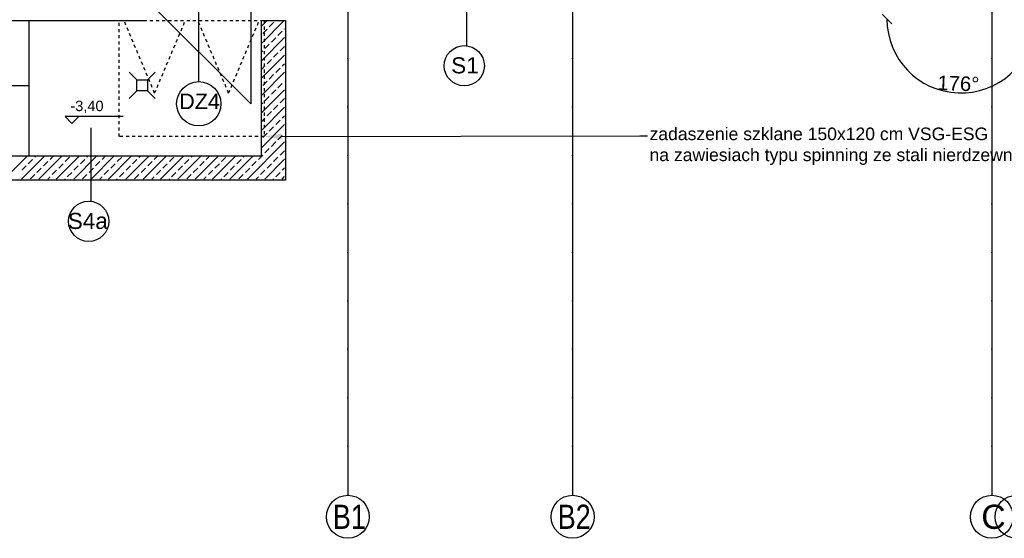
# Model space of a CAD drawing. Header units: millimetres. Extents: x -7023 to 53801, y 9849 to 33561.
# Tile 275 of 537: x 6790 to 7809, y 28541 to 29077. Entities that reach past the tile are written whole.
import ezdxf

# ---------------------------------------------------------------- set-up
doc = ezdxf.new("R2010")
doc.units = ezdxf.units.MM
doc.linetypes.add('Dash', pattern=[6.35, 3.175, -3.175])
doc.linetypes.add('DASHDOTX2', pattern=[2, 1, -0.5, 0, -0.5])
doc.layers.get('0').update_dxf_attribs({"lineweight": 9})
doc.layers.add('.IE_podklad', color=252, linetype='Continuous')
doc.layers.add('PROJEKT osie', color=251, linetype='DASHDOTX2', lineweight=9)
doc.styles.add('Opisowy', font='arial.ttf')
doc.styles.get("Standard").update_dxf_attribs({"font": 'arial.ttf'})

# ---------------------------------------------------------------- blocks, each defined once
blk = doc.blocks.new('OSIE DOMKU')
at = {"layer": 'PROJEKT osie', "ltscale": 25}
for p, q in [((-32119.5, 6227), (-32119.5, 4134.8)), ((-31887, 6227), (-31887, 4134.8)), ((-31453.5, 6227), (-31453.5, 4134.8))]:
    blk.add_line(p, q, dxfattribs=at)
at = {"layer": 'PROJEKT osie', "linetype": 'Continuous'}
for centre in [(-32119.5, 4112.6), (-31887, 4112.6), (-31453.5, 4112.6), (-31428, 4112.6)]:
    blk.add_circle(centre, 22.2, dxfattribs=at)
at = {"layer": 'PROJEKT osie', "char_height": 25, "width": 492.116, "attachment_point": 1}
for s, insert in [('{\\W0.8;B1}', (-32135, 4125.1)), ('{\\W0.8;B2}', (-31902.5, 4125.1)), ('C', (-31464.4, 4125.1))]:
    blk.add_mtext(s, dxfattribs=dict(at, insert=insert))
blk = doc.blocks.new('_Oblique')
at = {"color": 0, "linetype": 'ByBlock', "lineweight": -2}
blk.add_line((-0.5, -0.5), (0.5, 0.5), dxfattribs=at)

msp = doc.modelspace()

# ---------------------------------------------------------------- linework, layer by layer
at = {"layer": '.IE_podklad', "ltscale": 25}
for p, q in [((7129.6, 30677.8), (7129.6, 28585.6)), ((7362.1, 30677.8), (7362.1, 28585.6)), ((7795.6, 30677.8), (7795.6, 28585.6))]:
    msp.add_line(p, q, dxfattribs=at)
at = {"layer": '.IE_podklad'}
for p, q in [((7252.3, 29159.4), (7252.3, 29050.4)), ((6975.4, 29013.2), (6975.4, 29141.6)), ((6921.6, 29097.9), (7029.2, 28990.3)), ((7029.2, 29097.9), (7029.2, 28990.3)), ((6746.2, 29076.4), (6918.1, 29076.4)), ((6800.2, 28936.4), (6800.2, 29076.4)), ((7040.2, 29070.6), (7046, 29076.4)), ((7040.2, 29052.6), (7063.9, 29076.4)), ((7040.2, 28936.4), (7040.2, 29076.4)), ((7040.2, 29076.4), (7065.2, 29076.4)), ((7048.3, 29069.8), (7052.8, 29074.3)), ((7065.2, 29076.4), (7065.2, 28911.4)), ((7041.6, 29063.1), (7046.1, 29067.5)), ((7057.3, 29060.8), (7061.8, 29065.3)), ((7064.1, 29067.5), (7064.2, 29067.7)), ((7040.2, 29034.7), (7064.2, 29058.7)), ((7043.9, 29047.3), (7048.3, 29051.8)), ((7050.6, 29054.1), (7055.1, 29058.6)), ((7040.2, 29043.7), (7041.6, 29045.1)), ((7052.8, 29038.4), (7057.3, 29042.8)), ((7059.6, 29045.1), (7064.1, 29049.6)), ((7040.2, 29016.7), (7064.2, 29040.7)), ((7046.1, 29031.6), (7050.6, 29036.1)), ((7061.8, 29029.4), (7064.2, 29031.7)), ((7040.2, 29025.7), (7043.9, 29029.4)), ((7040.2, 28998.8), (7064.2, 29022.8)), ((7055.1, 29022.6), (7059.6, 29027.1)), ((7041.6, 29009.2), (7046.1, 29013.7)), ((7048.3, 29015.9), (7052.8, 29020.4)), ((7057.3, 29006.9), (7061.8, 29011.4)), ((7064.1, 29013.7), (7064.2, 29013.8)), ((6800.2, 29008.7), (6530.2, 29008.7)), ((7040.2, 28980.8), (7064.2, 29004.8)), ((7050.6, 29000.2), (7055.1, 29004.7)), ((7040.2, 28989.8), (7041.6, 28991.2)), ((7043.9, 28993.5), (7048.3, 28997.9)), ((7059.6, 28991.2), (7064.1, 28995.7)), ((7040.2, 28962.8), (7064.2, 28986.8)), ((7046.1, 28977.7), (7050.6, 28982.2)), ((7052.8, 28984.5), (7057.3, 28989)), ((6897.4, 28977), (6837.1, 28977)), ((6837.1, 28977), (6844.2, 28969.9)), ((6844.2, 28969.9), (6851.3, 28977)), ((7040.2, 28971.8), (7043.9, 28975.5)), ((7055.1, 28968.8), (7059.6, 28973.2)), ((7061.8, 28975.5), (7064.2, 28977.9)), ((6863.9, 28965.5), (6863.9, 28889.6)), ((7040.2, 28944.9), (7064.2, 28968.9)), ((7041.6, 28955.3), (7046.1, 28959.8)), ((7048.3, 28962), (7052.8, 28966.5)), ((7064.1, 28959.8), (7064.2, 28959.9)), ((7025.7, 28912.4), (7064.2, 28950.9)), ((7050.6, 28946.3), (7055.1, 28950.8)), ((7057.3, 28953), (7061.8, 28957.5)), ((7043.9, 28939.6), (7048.3, 28944.1)), ((7059.6, 28937.3), (7064.1, 28941.8)), ((6527.2, 28936.4), (7040.2, 28936.4)), ((6774.3, 28912.4), (6798.3, 28936.4)), ((6792.2, 28912.4), (6816.2, 28936.4)), ((6799.1, 28928.3), (6803.6, 28932.8)), ((6805.9, 28935.1), (6807.2, 28936.4)), ((6810.2, 28912.4), (6834.2, 28936.4)), ((6814.9, 28926.1), (6819.3, 28930.6)), ((6821.6, 28932.8), (6825.2, 28936.4)), ((6828.1, 28912.4), (6852.1, 28936.4)), ((6837.3, 28930.6), (6841.8, 28935.1)), ((6846.1, 28912.4), (6870.1, 28936.4)), ((6853, 28928.3), (6857.5, 28932.8)), ((6859.8, 28935.1), (6861.1, 28936.4)), ((6864.1, 28912.4), (6888.1, 28936.4)), ((6868.7, 28926.1), (6873.2, 28930.6)), ((6875.5, 28932.8), (6879.1, 28936.4)), ((6882, 28912.4), (6906, 28936.4)), ((6891.2, 28930.6), (6895.7, 28935.1)), ((6900, 28912.4), (6924, 28936.4)), ((6906.9, 28928.3), (6911.4, 28932.8)), ((6913.6, 28935.1), (6915, 28936.4)), ((6917.9, 28912.4), (6941.9, 28936.4)), ((6922.6, 28926.1), (6927.1, 28930.6)), ((6929.4, 28932.8), (6933, 28936.4)), ((6935.9, 28912.4), (6959.9, 28936.4)), ((6945.1, 28930.6), (6949.6, 28935.1)), ((6953.9, 28912.4), (6977.9, 28936.4)), ((6960.8, 28928.3), (6965.3, 28932.8)), ((6967.5, 28935.1), (6968.9, 28936.4)), ((6971.8, 28912.4), (6995.8, 28936.4)), ((6976.5, 28926.1), (6981, 28930.6)), ((6983.2, 28932.8), (6986.8, 28936.4)), ((6989.8, 28912.4), (7013.8, 28936.4)), ((6998.9, 28930.6), (7003.4, 28935.1)), ((7007.7, 28912.4), (7031.7, 28936.4)), ((7014.7, 28928.3), (7019.2, 28932.8)), ((7021.4, 28935.1), (7022.8, 28936.4)), ((7030.4, 28926.1), (7034.9, 28930.6)), ((7037.1, 28932.8), (7041.6, 28937.3)), ((7043.7, 28912.4), (7064.2, 28932.9)), ((7052.8, 28930.6), (7057.3, 28935.1)), ((6792.4, 28921.6), (6796.9, 28926.1)), ((6808.1, 28919.4), (6812.6, 28923.9)), ((6823.8, 28917.1), (6828.3, 28921.6)), ((6830.6, 28923.9), (6835.1, 28928.3)), ((6839.5, 28914.9), (6844, 28919.4)), ((6846.3, 28921.6), (6850.8, 28926.1)), ((6862, 28919.4), (6866.5, 28923.9)), ((6877.7, 28917.1), (6882.2, 28921.6)), ((6884.5, 28923.9), (6888.9, 28928.3)), ((6893.4, 28914.9), (6897.9, 28919.4)), ((6900.2, 28921.6), (6904.7, 28926.1)), ((6915.9, 28919.4), (6920.4, 28923.9)), ((6931.6, 28917.1), (6936.1, 28921.6)), ((6938.3, 28923.9), (6942.8, 28928.3)), ((6947.3, 28914.9), (6951.8, 28919.4)), ((6954, 28921.6), (6958.5, 28926.1)), ((6969.8, 28919.4), (6974.3, 28923.9)), ((6985.5, 28917.1), (6990, 28921.6)), ((6992.2, 28923.9), (6996.7, 28928.3)), ((7001.2, 28914.9), (7005.7, 28919.4)), ((7007.9, 28921.6), (7012.4, 28926.1)), ((7023.6, 28919.4), (7028.1, 28923.9)), ((7039.4, 28917.1), (7043.9, 28921.6)), ((7046.1, 28923.9), (7050.6, 28928.3)), ((7055.1, 28914.9), (7059.6, 28919.4)), ((7061.8, 28921.6), (7064.2, 28924)), ((7065.2, 28911.4), (6502.2, 28911.4)), ((6801.4, 28912.6), (6805.9, 28917.1)), ((6819.2, 28912.4), (6821.6, 28914.9)), ((6837.1, 28912.4), (6837.3, 28912.6)), ((6855.3, 28912.6), (6859.8, 28917.1)), ((6873, 28912.4), (6875.5, 28914.9)), ((6891, 28912.4), (6891.2, 28912.6)), ((6909.1, 28912.6), (6913.6, 28917.1)), ((6926.9, 28912.4), (6929.4, 28914.9)), ((6944.9, 28912.4), (6945.1, 28912.6)), ((6963, 28912.6), (6967.5, 28917.1)), ((6980.8, 28912.4), (6983.2, 28914.9)), ((6998.8, 28912.4), (6998.9, 28912.6)), ((7016.9, 28912.6), (7021.4, 28917.1)), ((7034.7, 28912.4), (7037.1, 28914.9)), ((7052.6, 28912.4), (7052.8, 28912.6)), ((7061.6, 28912.4), (7064.2, 28915))]:
    msp.add_line(p, q, dxfattribs=at)
at = {"layer": '.IE_podklad', "linetype": 'Dash'}
for p, q in [((6893.1, 29076.4), (7043.1, 29076.4)), ((6893.1, 28956.4), (6893.1, 29076.4)), ((6929.8, 29001.4), (6898.1, 29076.4)), ((6929.8, 29001.4), (6961.6, 29076.4)), ((7006.3, 29001.4), (6974.5, 29076.4)), ((7006.3, 29001.4), (7038.1, 29076.4)), ((7043.1, 29076.4), (7043.1, 28956.4)), ((7043.1, 28956.4), (6893.1, 28956.4))]:
    msp.add_line(p, q, dxfattribs=at)
at = {"layer": '.IE_podklad', "linetype": 'ByBlock', "lineweight": -2}
msp.add_line((7431.6, 28957.3), (7439.6, 28957.3), dxfattribs=at)
at = {"layer": '.IE_podklad'}
for points in [[(6903.3, 29022.9), (6911.3, 29014.9)], [(6930.5, 29022.9), (6922.5, 29014.9)], [(6903.3, 28995.7), (6911.3, 29003.7)], [(6930.5, 28995.7), (6922.5, 29003.7)]]:
    msp.add_lwpolyline(points, dxfattribs=at)
msp.add_lwpolyline([(6911.3, 29003.7), (6911.3, 29014.9), (6922.5, 29014.9), (6922.5, 29003.7)], close=True, dxfattribs=at)
at = {"layer": '.IE_podklad', "linetype": 'ByBlock', "lineweight": -2}
msp.add_lwpolyline([(7061.1, 28956.5), (7431.6, 28957.3)], dxfattribs=at)
at = {"layer": '.IE_podklad'}
for centre, radius in [((7250, 29029.6), 20.8), ((6975.4, 28990.3), 22.9), ((6861.6, 28868.8), 20.8)]:
    msp.add_circle(centre, radius, dxfattribs=at)
at = {"layer": '.IE_podklad', "linetype": 'Continuous'}
for centre in [(7129.6, 28563.4), (7362.1, 28563.4), (7795.6, 28563.4), (7821.1, 28563.4)]:
    msp.add_circle(centre, 22.2, dxfattribs=at)
at = {"layer": '.IE_podklad'}
msp.add_arc((7763.6, 29077.9), 76.5, 180, 355.5496, dxfattribs=at)
msp.add_solid([(7061.1, 28953.5), (7043.1, 28956.4), (7061, 28959.5)], dxfattribs=at)

# ---------------------------------------------------------------- block references
msp.add_blockref('OSIE DOMKU', (39249.1, 24450.8), dxfattribs=at)
at = {"layer": '.IE_podklad', "xscale": 10, "yscale": 10, "zscale": 10, "rotation": 90}
msp.add_blockref('_Oblique', (7687.1, 29077.9), dxfattribs=at)

# ---------------------------------------------------------------- texts
at = {"layer": '.IE_podklad', "linetype": 'Continuous', "style": 'Opisowy'}
for s, height, p in [('S1', 16.64, (7236.5, 29021.7)), ('-3,40', 10.8, (6842.6, 28982.7)), ('S4a', 16.64, (6840, 28860.9))]:
    msp.add_text(s, height=height, dxfattribs=at).set_placement(p)
msp.add_text('DZ4', height=16, rotation=360, dxfattribs=at).set_placement((6955.1, 28984.8))
at = {"layer": '.IE_podklad', "insert": (7761, 29011.2), "char_height": 15, "attachment_point": 5, "rotation": 357.7748}
msp.add_mtext('\\A1;176%%d', dxfattribs=at)
at = {"layer": '.IE_podklad', "insert": (7441.6, 28965.7), "char_height": 13, "attachment_point": 1}
msp.add_mtext('zadaszenie szklane 150x120 cm VSG-ESG\\Pna zawiesiach typu spinning ze stali nierdzewnej AISI 304', dxfattribs=at)
at = {"layer": '.IE_podklad', "char_height": 25, "width": 492.116, "attachment_point": 1}
for s, insert in [('{\\W0.8;B1}', (7114.1, 28575.9)), ('{\\W0.8;B2}', (7346.6, 28575.9)), ('C', (7784.7, 28575.9))]:
    msp.add_mtext(s, dxfattribs=dict(at, insert=insert))

doc.saveas('drawing.dxf')
